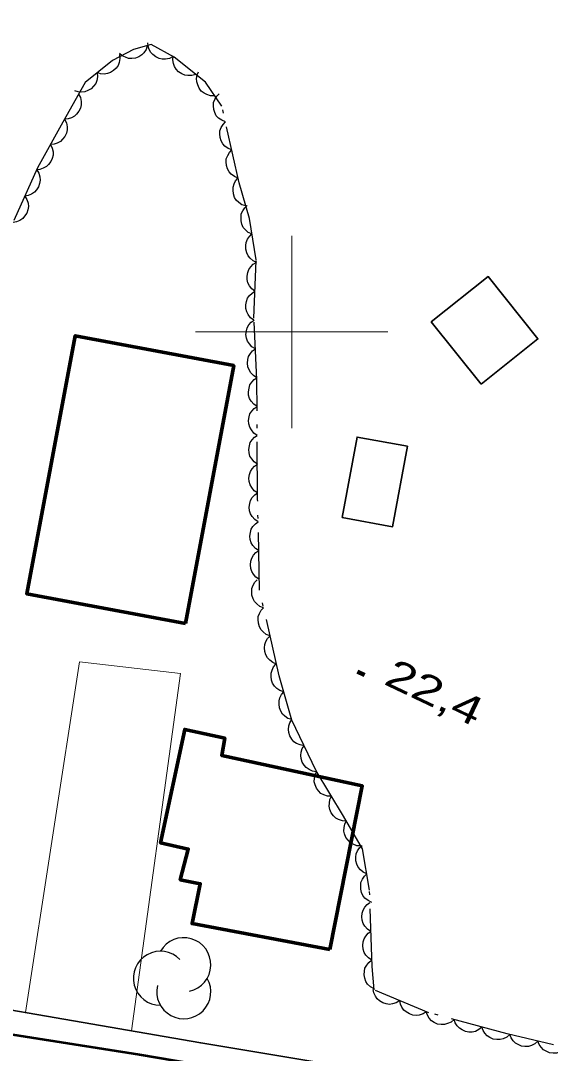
# Model space of a CAD drawing. Extents: x 356765 to 358572, y 5103174 to 5104650.
# Drawn here: x 357385.9 to 357413.5, y 5103762.5 to 5103816.2 of the extents above; entities that cross this region are included whole.
import ezdxf

# ---------------------------------------------------------------- set-up
doc = ezdxf.new("R2010")
doc.units = 0
doc.header["$LTSCALE"] = 0.6
doc.linetypes.add('DOT_DASHED', pattern=[7.7, 5, -1.2, 0.3, -1.2])
for name, color, linetype, lineweight in [('19', 7, 'Continuous', 13), ('21', 7, 'Continuous', 53), ('22', 7, 'Continuous', 35), ('3', 7, 'Continuous', 140), ('31', 7, 'Continuous', 70), ('44', 7, 'Continuous', 25), ('61', 7, 'Continuous', 13)]:
    doc.layers.add(name, color=color, linetype=linetype, lineweight=lineweight)

msp = doc.modelspace()

# ---------------------------------------------------------------- linework, layer by layer
at = {"layer": '19'}
msp.add_lwpolyline([(357391.67, 5103763.63), (357394.22, 5103782.23), (357388.96, 5103782.84), (357386.16, 5103764.59)], dxfattribs=at)
at = {"layer": '21'}
msp.add_lwpolyline([(357338.61, 5103773.13), (357340.11, 5103772.62), (357343.3, 5103771.76), (357350.78, 5103769.83), (357368.94, 5103766.05), (357392.09, 5103762.41), (357416.79, 5103758.21), (357441.26, 5103754.15), (357468.58, 5103749.26), (357504.23, 5103742.99), (357523.34, 5103739.7), (357536.22, 5103737.01), (357542.95, 5103734.88), (357550.23, 5103731.38), (357559.17, 5103726.82), (357569.84, 5103720.84), (357583.91, 5103712.01), (357595.28, 5103704.43), (357600.89, 5103700.45), (357609.42, 5103694), (357620.2, 5103685.76)], dxfattribs=at)
at = {"layer": '22'}
msp.add_lwpolyline([(357366.39, 5103817.9), (357352.43, 5103801.73), (357349.01, 5103796), (357343.68, 5103784.65), (357339.63, 5103776.15), (357339.17, 5103775.09), (357339.32, 5103774.54), (357339.69, 5103774.25), (357340.1, 5103774.03), (357347.23, 5103771.98), (357356.47, 5103769.58), (357363.96, 5103768.3), (357376.79, 5103766.21), (357395.27, 5103763.01), (357430.46, 5103757.15), (357465, 5103751.32), (357465.88, 5103751.18), (357468.95, 5103750.64), (357513.48, 5103742.84)], dxfattribs=at)
at = {"layer": '3'}
msp.add_line((357403.43, 5103782.33), (357403.79, 5103782.16), dxfattribs=at)
at = {"layer": '31', "lineweight": 35}
for points in [[(357409.85, 5103797.28), (357407.26, 5103800.52), (357410.22, 5103802.88), (357412.8, 5103799.64), (357409.85, 5103797.28)], [(357406.02, 5103794.05), (357405.25, 5103789.86), (357402.63, 5103790.35), (357403.4, 5103794.53), (357406.02, 5103794.05)]]:
    msp.add_lwpolyline(points, close=True, dxfattribs=at)
at = {"layer": '31'}
for points in [[(357394.47, 5103784.83), (357386.22, 5103786.38), (357388.74, 5103799.8), (357396.99, 5103798.25), (357394.47, 5103784.83)], [(357401.98, 5103767.86), (357394.82, 5103769.22), (357395.24, 5103771.29), (357394.2, 5103771.5), (357394.62, 5103773.09), (357393.18, 5103773.41), (357394.44, 5103779.32), (357396.52, 5103778.87), (357396.36, 5103777.97), (357403.67, 5103776.38), (357401.98, 5103767.86)]]:
    msp.add_lwpolyline(points, close=True, dxfattribs=at)
at = {"layer": '44', "linetype": 'DOT_DASHED'}
msp.add_lwpolyline([(357413.61, 5103762.91), (357411.2, 5103763.48), (357407.13, 5103764.58), (357404.28, 5103765.77), (357404.18, 5103766.99), (357404.05, 5103770.95), (357403.69, 5103773.1), (357402.69, 5103774.81), (357401.27, 5103777.16), (357400.01, 5103779.8), (357399.35, 5103782.11), (357398.33, 5103786.57), (357398.23, 5103791.28), (357398.19, 5103797.52), (357398.03, 5103800.72), (357398.16, 5103803.75), (357397.8, 5103805.9), (357397.27, 5103807.75), (357396.37, 5103811.74), (357395.51, 5103813), (357393.89, 5103814.29), (357392.7, 5103814.95), (357391.77, 5103814.69), (357390.68, 5103814.13), (357389.26, 5103812.98), (357388.1, 5103810.91), (357386.78, 5103808.54), (357385.25, 5103805.11)], dxfattribs=at)
at = {"layer": '44'}
for points in [[(357392.49, 5103814.89), (357392.43, 5103814.69), (357392.31, 5103814.53), (357392.2, 5103814.41), (357392.05, 5103814.32), (357391.87, 5103814.25), (357391.68, 5103814.23), (357391.52, 5103814.23), (357391.35, 5103814.29), (357391.19, 5103814.37), (357391.05, 5103814.49)], [(357393.83, 5103814.33), (357393.64, 5103814.23), (357393.44, 5103814.2), (357393.27, 5103814.19), (357393.1, 5103814.23), (357392.93, 5103814.31), (357392.78, 5103814.43), (357392.67, 5103814.54), (357392.59, 5103814.7), (357392.53, 5103814.87), (357392.51, 5103815.05)], [(357391.05, 5103814.43), (357391.07, 5103814.22), (357391.03, 5103814.02), (357390.97, 5103813.87), (357390.87, 5103813.73), (357390.73, 5103813.6), (357390.57, 5103813.5), (357390.42, 5103813.44), (357390.24, 5103813.42), (357390.06, 5103813.43), (357389.89, 5103813.49)], [(357395.01, 5103813.4), (357394.81, 5103813.34), (357394.6, 5103813.34), (357394.44, 5103813.36), (357394.28, 5103813.43), (357394.12, 5103813.53), (357394, 5103813.67), (357393.9, 5103813.81), (357393.85, 5103813.97), (357393.82, 5103814.16), (357393.83, 5103814.34)], [(357389.89, 5103813.49), (357389.9, 5103813.28), (357389.86, 5103813.08), (357389.81, 5103812.92), (357389.7, 5103812.78), (357389.57, 5103812.65), (357389.4, 5103812.56), (357389.25, 5103812.5), (357389.08, 5103812.48), (357388.89, 5103812.49), (357388.72, 5103812.54)], [(357395.99, 5103812.29), (357395.78, 5103812.29), (357395.59, 5103812.35), (357395.44, 5103812.42), (357395.3, 5103812.53), (357395.19, 5103812.68), (357395.11, 5103812.85), (357395.06, 5103813.01), (357395.05, 5103813.18), (357395.08, 5103813.37), (357395.15, 5103813.53)], [(357388.92, 5103812.37), (357389.01, 5103812.19), (357389.05, 5103811.99), (357389.05, 5103811.82), (357389.01, 5103811.65), (357388.93, 5103811.48), (357388.81, 5103811.33), (357388.7, 5103811.22), (357388.54, 5103811.14), (357388.37, 5103811.08), (357388.19, 5103811.07)], [(357396.55, 5103810.93), (357396.36, 5103811.01), (357396.2, 5103811.13), (357396.08, 5103811.25), (357396, 5103811.41), (357395.95, 5103811.58), (357395.94, 5103811.77), (357395.94, 5103811.94), (357396.01, 5103812.1), (357396.1, 5103812.26), (357396.22, 5103812.39)], [(357388.19, 5103811.07), (357388.28, 5103810.88), (357388.32, 5103810.68), (357388.32, 5103810.51), (357388.28, 5103810.34), (357388.2, 5103810.17), (357388.08, 5103810.03), (357387.97, 5103809.91), (357387.81, 5103809.83), (357387.64, 5103809.77), (357387.46, 5103809.75)], [(357396.88, 5103809.47), (357396.69, 5103809.54), (357396.53, 5103809.67), (357396.41, 5103809.79), (357396.33, 5103809.94), (357396.28, 5103810.12), (357396.27, 5103810.31), (357396.27, 5103810.47), (357396.34, 5103810.64), (357396.43, 5103810.8), (357396.55, 5103810.93)], [(357387.46, 5103809.75), (357387.55, 5103809.57), (357387.59, 5103809.37), (357387.59, 5103809.2), (357387.55, 5103809.03), (357387.47, 5103808.86), (357387.35, 5103808.71), (357387.24, 5103808.6), (357387.08, 5103808.52), (357386.91, 5103808.46), (357386.73, 5103808.44)], [(357397.21, 5103808), (357397.02, 5103808.08), (357396.86, 5103808.21), (357396.74, 5103808.33), (357396.66, 5103808.48), (357396.61, 5103808.66), (357396.6, 5103808.85), (357396.6, 5103809.01), (357396.67, 5103809.18), (357396.76, 5103809.34), (357396.88, 5103809.47)], [(357386.74, 5103808.44), (357386.85, 5103808.26), (357386.9, 5103808.07), (357386.92, 5103807.9), (357386.89, 5103807.73), (357386.83, 5103807.55), (357386.72, 5103807.39), (357386.62, 5103807.27), (357386.47, 5103807.17), (357386.3, 5103807.1), (357386.12, 5103807.07)], [(357397.61, 5103806.56), (357397.41, 5103806.62), (357397.25, 5103806.74), (357397.12, 5103806.85), (357397.03, 5103807), (357396.97, 5103807.18), (357396.95, 5103807.37), (357396.95, 5103807.53), (357397, 5103807.7), (357397.08, 5103807.86), (357397.2, 5103808)], [(357386.12, 5103807.07), (357386.23, 5103806.89), (357386.29, 5103806.7), (357386.31, 5103806.53), (357386.28, 5103806.36), (357386.22, 5103806.18), (357386.11, 5103806.02), (357386.01, 5103805.9), (357385.86, 5103805.8), (357385.69, 5103805.73), (357385.51, 5103805.7)], [(357397.93, 5103805.1), (357397.74, 5103805.18), (357397.59, 5103805.32), (357397.48, 5103805.44), (357397.41, 5103805.6), (357397.37, 5103805.78), (357397.37, 5103805.97), (357397.38, 5103806.14), (357397.45, 5103806.3), (357397.56, 5103806.45), (357397.69, 5103806.58)], [(357398.18, 5103803.62), (357397.99, 5103803.7), (357397.84, 5103803.84), (357397.73, 5103803.96), (357397.66, 5103804.12), (357397.61, 5103804.3), (357397.61, 5103804.49), (357397.63, 5103804.66), (357397.7, 5103804.82), (357397.8, 5103804.97), (357397.93, 5103805.1)], [(357398.09, 5103802.12), (357397.92, 5103802.24), (357397.8, 5103802.4), (357397.72, 5103802.55), (357397.68, 5103802.72), (357397.68, 5103802.91), (357397.72, 5103803.09), (357397.77, 5103803.25), (357397.87, 5103803.39), (357398, 5103803.52), (357398.15, 5103803.62)], [(357398.03, 5103800.62), (357397.86, 5103800.74), (357397.74, 5103800.91), (357397.66, 5103801.05), (357397.62, 5103801.22), (357397.61, 5103801.41), (357397.65, 5103801.59), (357397.7, 5103801.75), (357397.81, 5103801.89), (357397.94, 5103802.02), (357398.09, 5103802.12)], [(357398.11, 5103799.12), (357397.93, 5103799.23), (357397.8, 5103799.38), (357397.7, 5103799.52), (357397.65, 5103799.68), (357397.62, 5103799.87), (357397.65, 5103800.06), (357397.68, 5103800.22), (357397.77, 5103800.37), (357397.89, 5103800.51), (357398.04, 5103800.62)], [(357398.18, 5103797.62), (357398.01, 5103797.73), (357397.87, 5103797.88), (357397.78, 5103798.02), (357397.72, 5103798.19), (357397.7, 5103798.37), (357397.72, 5103798.56), (357397.76, 5103798.72), (357397.85, 5103798.87), (357397.97, 5103799.01), (357398.11, 5103799.12)], [(357398.2, 5103796.12), (357398.03, 5103796.24), (357397.9, 5103796.4), (357397.81, 5103796.54), (357397.76, 5103796.71), (357397.75, 5103796.89), (357397.78, 5103797.08), (357397.82, 5103797.24), (357397.92, 5103797.38), (357398.04, 5103797.52), (357398.19, 5103797.62)], [(357398.21, 5103794.62), (357398.03, 5103794.74), (357397.91, 5103794.9), (357397.82, 5103795.04), (357397.77, 5103795.21), (357397.76, 5103795.39), (357397.79, 5103795.58), (357397.83, 5103795.74), (357397.93, 5103795.88), (357398.05, 5103796.02), (357398.2, 5103796.12)], [(357398.22, 5103793.12), (357398.04, 5103793.24), (357397.92, 5103793.4), (357397.83, 5103793.54), (357397.78, 5103793.71), (357397.77, 5103793.89), (357397.8, 5103794.08), (357397.84, 5103794.24), (357397.94, 5103794.38), (357398.06, 5103794.52), (357398.21, 5103794.62)], [(357398.23, 5103791.62), (357398.05, 5103791.74), (357397.93, 5103791.9), (357397.84, 5103792.04), (357397.79, 5103792.21), (357397.77, 5103792.39), (357397.81, 5103792.58), (357397.85, 5103792.74), (357397.94, 5103792.88), (357398.07, 5103793.02), (357398.22, 5103793.12)], [(357398.25, 5103790.12), (357398.08, 5103790.24), (357397.95, 5103790.39), (357397.86, 5103790.53), (357397.81, 5103790.7), (357397.79, 5103790.88), (357397.82, 5103791.07), (357397.86, 5103791.23), (357397.95, 5103791.38), (357398.08, 5103791.52), (357398.22, 5103791.62)], [(357398.29, 5103788.62), (357398.11, 5103788.74), (357397.98, 5103788.89), (357397.89, 5103789.03), (357397.84, 5103789.2), (357397.82, 5103789.38), (357397.85, 5103789.57), (357397.89, 5103789.73), (357397.98, 5103789.88), (357398.11, 5103790.02), (357398.25, 5103790.12)], [(357398.32, 5103787.12), (357398.14, 5103787.24), (357398.01, 5103787.39), (357397.92, 5103787.53), (357397.87, 5103787.7), (357397.85, 5103787.88), (357397.88, 5103788.07), (357397.92, 5103788.23), (357398.02, 5103788.38), (357398.14, 5103788.52), (357398.29, 5103788.62)], [(357398.54, 5103785.65), (357398.35, 5103785.72), (357398.19, 5103785.85), (357398.07, 5103785.97), (357397.99, 5103786.12), (357397.93, 5103786.3), (357397.92, 5103786.49), (357397.93, 5103786.65), (357397.99, 5103786.82), (357398.08, 5103786.98), (357398.21, 5103787.11)], [(357398.88, 5103784.18), (357398.68, 5103784.26), (357398.52, 5103784.39), (357398.41, 5103784.5), (357398.32, 5103784.66), (357398.27, 5103784.84), (357398.26, 5103785.03), (357398.26, 5103785.19), (357398.33, 5103785.35), (357398.42, 5103785.52), (357398.54, 5103785.65)], [(357399.21, 5103782.72), (357399.02, 5103782.8), (357398.86, 5103782.92), (357398.74, 5103783.04), (357398.66, 5103783.2), (357398.6, 5103783.37), (357398.59, 5103783.56), (357398.6, 5103783.73), (357398.66, 5103783.89), (357398.75, 5103784.05), (357398.88, 5103784.18)], [(357399.59, 5103781.27), (357399.39, 5103781.34), (357399.22, 5103781.45), (357399.1, 5103781.57), (357399.01, 5103781.72), (357398.95, 5103781.89), (357398.93, 5103782.08), (357398.93, 5103782.24), (357398.98, 5103782.41), (357399.06, 5103782.58), (357399.18, 5103782.71)], [(357400, 5103779.83), (357399.8, 5103779.89), (357399.64, 5103780.01), (357399.52, 5103780.12), (357399.43, 5103780.27), (357399.36, 5103780.45), (357399.34, 5103780.64), (357399.34, 5103780.8), (357399.39, 5103780.97), (357399.47, 5103781.13), (357399.59, 5103781.27)], [(357400.64, 5103778.47), (357400.44, 5103778.51), (357400.25, 5103778.59), (357400.11, 5103778.68), (357400, 5103778.82), (357399.91, 5103778.98), (357399.85, 5103779.16), (357399.83, 5103779.32), (357399.85, 5103779.5), (357399.91, 5103779.67), (357400, 5103779.83)], [(357401.29, 5103777.12), (357401.08, 5103777.15), (357400.9, 5103777.24), (357400.76, 5103777.33), (357400.65, 5103777.46), (357400.55, 5103777.62), (357400.5, 5103777.81), (357400.47, 5103777.97), (357400.5, 5103778.14), (357400.55, 5103778.32), (357400.64, 5103778.47)], [(357402.07, 5103775.84), (357401.86, 5103775.85), (357401.67, 5103775.92), (357401.52, 5103775.99), (357401.4, 5103776.12), (357401.29, 5103776.27), (357401.22, 5103776.44), (357401.17, 5103776.6), (357401.18, 5103776.78), (357401.22, 5103776.96), (357401.29, 5103777.12)], [(357402.84, 5103774.55), (357402.64, 5103774.57), (357402.44, 5103774.63), (357402.3, 5103774.71), (357402.17, 5103774.83), (357402.06, 5103774.98), (357401.99, 5103775.16), (357401.95, 5103775.32), (357401.96, 5103775.49), (357401.99, 5103775.68), (357402.07, 5103775.84)], [(357403.6, 5103773.26), (357403.39, 5103773.27), (357403.2, 5103773.34), (357403.05, 5103773.42), (357402.93, 5103773.55), (357402.82, 5103773.7), (357402.75, 5103773.88), (357402.71, 5103774.03), (357402.72, 5103774.21), (357402.76, 5103774.39), (357402.84, 5103774.55)], [(357403.91, 5103771.8), (357403.72, 5103771.89), (357403.57, 5103772.02), (357403.46, 5103772.15), (357403.38, 5103772.31), (357403.34, 5103772.49), (357403.34, 5103772.68), (357403.36, 5103772.84), (357403.43, 5103773), (357403.53, 5103773.16), (357403.66, 5103773.28)], [(357404.16, 5103770.32), (357403.97, 5103770.41), (357403.81, 5103770.54), (357403.7, 5103770.67), (357403.63, 5103770.83), (357403.59, 5103771.01), (357403.59, 5103771.2), (357403.6, 5103771.36), (357403.68, 5103771.52), (357403.78, 5103771.68), (357403.91, 5103771.8)], [(357404.12, 5103768.81), (357403.94, 5103768.93), (357403.81, 5103769.08), (357403.72, 5103769.22), (357403.67, 5103769.39), (357403.65, 5103769.57), (357403.67, 5103769.76), (357403.71, 5103769.92), (357403.8, 5103770.07), (357403.93, 5103770.21), (357404.07, 5103770.31)], [(357404.17, 5103767.31), (357403.99, 5103767.43), (357403.86, 5103767.58), (357403.77, 5103767.72), (357403.72, 5103767.89), (357403.7, 5103768.07), (357403.72, 5103768.26), (357403.76, 5103768.42), (357403.85, 5103768.57), (357403.97, 5103768.71), (357404.12, 5103768.81)], [(357404.28, 5103765.82), (357404.09, 5103765.92), (357403.95, 5103766.07), (357403.86, 5103766.2), (357403.8, 5103766.37), (357403.77, 5103766.55), (357403.78, 5103766.74), (357403.81, 5103766.9), (357403.9, 5103767.05), (357404.01, 5103767.2), (357404.15, 5103767.31)], [(357405.62, 5103765.21), (357405.44, 5103765.1), (357405.25, 5103765.04), (357405.09, 5103765.01), (357404.91, 5103765.04), (357404.74, 5103765.09), (357404.57, 5103765.2), (357404.45, 5103765.3), (357404.35, 5103765.44), (357404.27, 5103765.61), (357404.23, 5103765.79)], [(357407, 5103764.63), (357406.83, 5103764.52), (357406.63, 5103764.46), (357406.47, 5103764.44), (357406.3, 5103764.46), (357406.12, 5103764.52), (357405.96, 5103764.62), (357405.83, 5103764.72), (357405.73, 5103764.87), (357405.65, 5103765.03), (357405.62, 5103765.21)], [(357408.45, 5103764.22), (357408.29, 5103764.09), (357408.1, 5103764.01), (357407.94, 5103763.96), (357407.77, 5103763.96), (357407.59, 5103763.99), (357407.41, 5103764.07), (357407.27, 5103764.16), (357407.15, 5103764.29), (357407.06, 5103764.45), (357407, 5103764.62)], [(357409.89, 5103763.83), (357409.74, 5103763.7), (357409.55, 5103763.61), (357409.39, 5103763.57), (357409.22, 5103763.57), (357409.03, 5103763.6), (357408.86, 5103763.68), (357408.72, 5103763.77), (357408.6, 5103763.9), (357408.5, 5103764.05), (357408.45, 5103764.22)], [(357411.34, 5103763.44), (357411.18, 5103763.31), (357411, 5103763.22), (357410.84, 5103763.18), (357410.66, 5103763.18), (357410.48, 5103763.21), (357410.31, 5103763.29), (357410.17, 5103763.37), (357410.05, 5103763.51), (357409.95, 5103763.66), (357409.89, 5103763.83)], [(357412.8, 5103763.1), (357412.65, 5103762.96), (357412.47, 5103762.87), (357412.31, 5103762.82), (357412.13, 5103762.82), (357411.95, 5103762.84), (357411.77, 5103762.92), (357411.63, 5103763), (357411.51, 5103763.12), (357411.41, 5103763.28), (357411.34, 5103763.45)], [(357414.26, 5103762.76), (357414.11, 5103762.61), (357413.93, 5103762.53), (357413.77, 5103762.47), (357413.59, 5103762.47), (357413.41, 5103762.5), (357413.23, 5103762.57), (357413.09, 5103762.65), (357412.97, 5103762.78), (357412.87, 5103762.93), (357412.8, 5103763.1)]]:
    msp.add_lwpolyline(points, dxfattribs=at)
for centre, start, end in [((357394.3876, 5103767.0754), 282.26917, 149.72626), ((357393.1776, 5103766.372), 44.11537, 269.80396), ((357394.3876, 5103765.6685), 166.93686, 29.62122)]:
    msp.add_arc(centre, 1.407, start, end, dxfattribs=at)
at = {"layer": '61'}
for p, q in [((357400, 5103795), (357400, 5103805)), ((357395, 5103800), (357405, 5103800))]:
    msp.add_line(p, q, dxfattribs=at)

# ---------------------------------------------------------------- texts
at = {"layer": '3', "width": 1.35}
msp.add_text('22,4   ', height=1.5, rotation=334.619, dxfattribs=at).set_placement((357404.73, 5103781.7))

doc.saveas('drawing.dxf')
